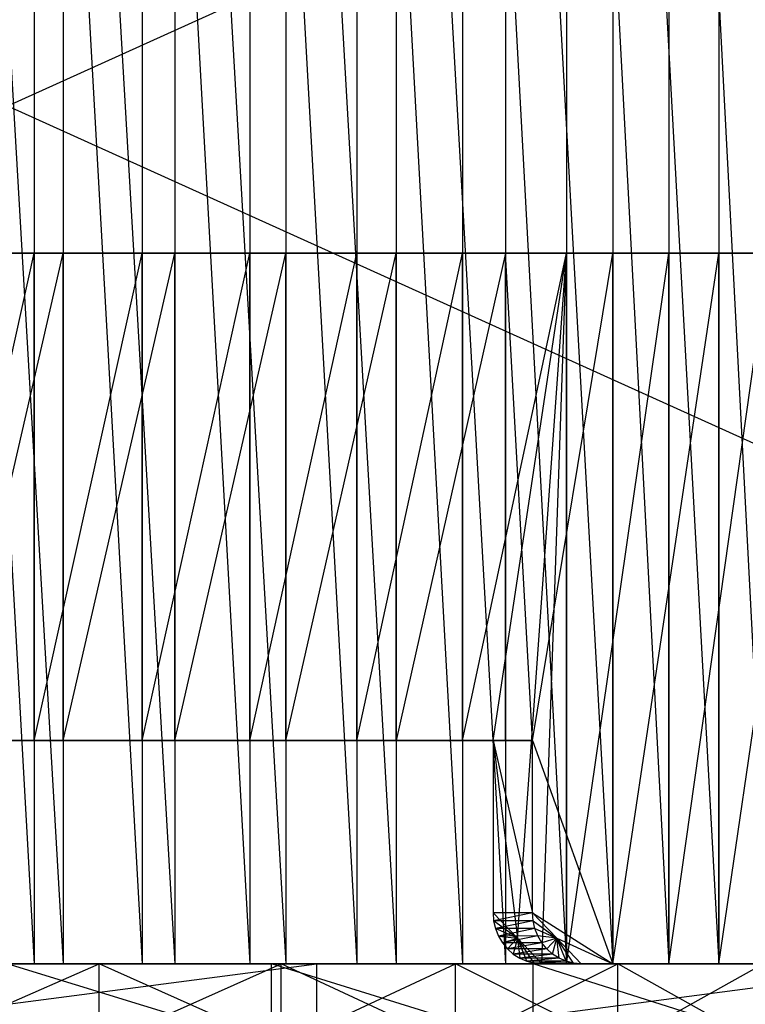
# Model space of a CAD drawing. Extents: x -125 to 125, y -143 to 0.
# Tile 356 of 406: x 0 to 7, y -19 to -10. Entities that reach past the tile are written whole.
import ezdxf

# ---------------------------------------------------------------- set-up
doc = ezdxf.new("R2010")
doc.units = 0
doc.header["$LTSCALE"] = 25.4
doc.layers.get('0').update_dxf_attribs({"linetype": 'CONTINUOUS'})

# ---------------------------------------------------------------- blocks, each defined once
blk = doc.blocks.new('NL2500027000_STL_3')
at = {"color": 0}
for p, q in [((-0.7996, 0, 18.4827), (0.2666, -19, 18.4981)), ((-0.7996, 0, 18.4827), (0.2666, -19, 18.4981)), ((-0.5511, 0, 19.9924), (0.5511, -19, 19.9924)), ((-0.5511, 0, 19.9924), (0.5511, -19, 19.9924)), ((0.2666, 0, 18.4981), (0.2666, -19, 18.4981)), ((0.2666, 0, 18.4981), (0.2666, -19, 18.4981)), ((0.2666, 0, 18.4981), (1.3319, -19, 18.452)), ((0.2666, 0, 18.4981), (1.3319, -19, 18.452)), ((0.5511, 0, 19.9924), (1.6516, -19, 19.9317)), ((0.5511, 0, 19.9924), (1.6516, -19, 19.9317)), ((0.5511, 0, 19.9924), (0.5511, -19, 19.9924)), ((0.5511, 0, 19.9924), (0.5511, -19, 19.9924)), ((1.3319, 0, 18.452), (1.3319, -19, 18.452)), ((1.3319, 0, 18.452), (1.3319, -19, 18.452)), ((1.3319, 0, 18.452), (2.3927, -19, 18.3446)), ((1.3319, 0, 18.452), (2.3927, -19, 18.3446)), ((1.6516, 0, 19.9317), (2.7471, -19, 19.8104)), ((1.6516, 0, 19.9317), (2.7471, -19, 19.8104)), ((1.6516, 0, 19.9317), (1.6516, -19, 19.9317)), ((1.6516, 0, 19.9317), (1.6516, -19, 19.9317)), ((2.3927, 0, 18.3446), (2.3927, -19, 18.3446)), ((2.3927, 0, 18.3446), (2.3927, -19, 18.3446)), ((2.3927, 0, 18.3446), (3.4456, -19, 18.1763)), ((2.3927, 0, 18.3446), (3.4456, -19, 18.1763)), ((2.7471, 0, 19.8104), (3.8342, -19, 19.629)), ((2.7471, 0, 19.8104), (3.8342, -19, 19.629)), ((2.7471, 0, 19.8104), (2.7471, -19, 19.8104)), ((2.7471, 0, 19.8104), (2.7471, -19, 19.8104)), ((3.4456, 0, 18.1763), (3.4456, -19, 18.1763)), ((3.4456, 0, 18.1763), (3.4456, -19, 18.1763)), ((3.4456, 0, 18.1763), (4.4871, -19, 17.9476)), ((3.4456, 0, 18.1763), (4.4871, -19, 17.9476)), ((3.8342, 0, 19.629), (4.9097, -19, 19.388)), ((3.8342, 0, 19.629), (4.9097, -19, 19.388)), ((3.8342, 0, 19.629), (3.8342, -19, 19.629)), ((3.8342, 0, 19.629), (3.8342, -19, 19.629)), ((4.4871, 0, 17.9476), (4.4871, -19, 17.9476)), ((4.4871, 0, 17.9476), (4.4871, -19, 17.9476)), ((4.4871, 0, 17.9476), (5.5136, -19, 17.6593)), ((4.4871, 0, 17.9476), (5.5136, -19, 17.6593)), ((4.9097, 0, 19.388), (5.9703, -19, 19.0881)), ((4.9097, 0, 19.388), (5.9703, -19, 19.0881)), ((4.9097, 0, 19.388), (4.9097, -19, 19.388)), ((4.9097, 0, 19.388), (4.9097, -19, 19.388)), ((5.5136, 0, 17.6593), (5.5136, -19, 17.6593)), ((5.5136, 0, 17.6593), (5.5136, -19, 17.6593)), ((5.5136, 0, 17.6593), (6.5218, -19, 17.3123)), ((5.5136, 0, 17.6593), (6.5218, -19, 17.3123)), ((5.9703, 0, 19.0881), (7.0128, -19, 18.7302)), ((5.9703, 0, 19.0881), (7.0128, -19, 18.7302)), ((5.9703, 0, 19.0881), (5.9703, -19, 19.0881)), ((5.9703, 0, 19.0881), (5.9703, -19, 19.0881)), ((6.5218, 0, 17.3123), (6.5218, -19, 17.3123)), ((6.5218, 0, 17.3123), (6.5218, -19, 17.3123)), ((6.5218, 0, 17.3123), (7.5084, -19, 16.9078)), ((6.5218, 0, 17.3123), (7.5084, -19, 16.9078)), ((7.0128, 0, 18.7302), (7.0128, -19, 18.7302)), ((7.0128, 0, 18.7302), (7.0128, -19, 18.7302)), ((-18.7, -19, -78.2), (18.7, -2.1, -78.2)), ((-18.7, -19, -78.2), (18.7, -2.1, -78.2)), ((18.7, -19, -77.2), (-18.7, -2.1, -77.2)), ((18.7, -19, -77.2), (-18.7, -2.1, -77.2)), ((-0.7996, -16.8, -18.4827), (0.2666, -12, -18.4981)), ((0.2666, -12, -18.4981), (-0.7996, -12, -18.4827)), ((-0.7996, -16.8, -18.4827), (0.2666, -12, -18.4981)), ((0.5511, -12, -19.9924), (-0.7996, -12, -18.4827)), ((0.2666, -12, -18.4981), (-0.7996, -12, -18.4827)), ((0.5511, -12, -19.9924), (-0.7996, -12, -18.4827)), ((-0.5511, -16.8, -19.9924), (0.5511, -12, -19.9924)), ((-0.5511, -16.8, -19.9924), (0.5511, -12, -19.9924)), ((-0.5511, -12, -19.9924), (0.5511, -12, -19.9924)), ((-0.5511, -12, -19.9924), (0.5511, -12, -19.9924)), ((0.2666, -16.8, -18.4981), (0.2666, -12, -18.4981)), ((0.2666, -16.8, -18.4981), (0.2666, -12, -18.4981)), ((0.2666, -16.8, -18.4981), (1.3319, -12, -18.452)), ((1.3319, -12, -18.452), (0.2666, -12, -18.4981)), ((0.2666, -16.8, -18.4981), (1.3319, -12, -18.452)), ((1.6516, -12, -19.9317), (0.2666, -12, -18.4981)), ((1.3319, -12, -18.452), (0.2666, -12, -18.4981)), ((1.6516, -12, -19.9317), (0.2666, -12, -18.4981)), ((0.5511, -12, -19.9924), (0.2666, -12, -18.4981)), ((0.5511, -12, -19.9924), (0.2666, -12, -18.4981)), ((0.5511, -16.8, -19.9924), (1.6516, -12, -19.9317)), ((0.5511, -16.8, -19.9924), (1.6516, -12, -19.9317)), ((0.5511, -16.8, -19.9924), (0.5511, -12, -19.9924)), ((0.5511, -12, -19.9924), (1.6516, -12, -19.9317)), ((0.5511, -16.8, -19.9924), (0.5511, -12, -19.9924)), ((0.5511, -12, -19.9924), (1.6516, -12, -19.9317)), ((1.3319, -16.8, -18.452), (1.3319, -12, -18.452)), ((1.3319, -16.8, -18.452), (1.3319, -12, -18.452)), ((1.3319, -16.8, -18.452), (2.3927, -12, -18.3446)), ((2.3927, -12, -18.3446), (1.3319, -12, -18.452)), ((1.3319, -16.8, -18.452), (2.3927, -12, -18.3446)), ((2.7471, -12, -19.8104), (1.3319, -12, -18.452)), ((2.3927, -12, -18.3446), (1.3319, -12, -18.452)), ((2.7471, -12, -19.8104), (1.3319, -12, -18.452)), ((1.6516, -12, -19.9317), (1.3319, -12, -18.452)), ((1.6516, -12, -19.9317), (1.3319, -12, -18.452)), ((1.6516, -16.8, -19.9317), (2.7471, -12, -19.8104)), ((1.6516, -16.8, -19.9317), (2.7471, -12, -19.8104)), ((1.6516, -16.8, -19.9317), (1.6516, -12, -19.9317)), ((1.6516, -12, -19.9317), (2.7471, -12, -19.8104)), ((1.6516, -16.8, -19.9317), (1.6516, -12, -19.9317)), ((1.6516, -12, -19.9317), (2.7471, -12, -19.8104)), ((2.3927, -16.8, -18.3446), (2.3927, -12, -18.3446)), ((2.3927, -16.8, -18.3446), (2.3927, -12, -18.3446)), ((2.3927, -16.8, -18.3446), (3.4456, -12, -18.1763)), ((3.4456, -12, -18.1763), (2.3927, -12, -18.3446)), ((2.3927, -16.8, -18.3446), (3.4456, -12, -18.1763)), ((3.8342, -12, -19.629), (2.3927, -12, -18.3446)), ((3.4456, -12, -18.1763), (2.3927, -12, -18.3446)), ((3.8342, -12, -19.629), (2.3927, -12, -18.3446)), ((2.7471, -12, -19.8104), (2.3927, -12, -18.3446)), ((2.7471, -12, -19.8104), (2.3927, -12, -18.3446)), ((2.7471, -16.8, -19.8104), (3.8342, -12, -19.629)), ((2.7471, -16.8, -19.8104), (3.8342, -12, -19.629)), ((2.7471, -16.8, -19.8104), (2.7471, -12, -19.8104)), ((2.7471, -12, -19.8104), (3.8342, -12, -19.629)), ((2.7471, -16.8, -19.8104), (2.7471, -12, -19.8104)), ((2.7471, -12, -19.8104), (3.8342, -12, -19.629)), ((3.4456, -16.8, -18.1763), (3.4456, -12, -18.1763)), ((3.4456, -16.8, -18.1763), (3.4456, -12, -18.1763)), ((3.4456, -16.8, -18.1763), (4.4871, -12, -17.9476)), ((4.4871, -12, -17.9476), (3.4456, -12, -18.1763)), ((3.4456, -16.8, -18.1763), (4.4871, -12, -17.9476)), ((4.9097, -12, -19.388), (3.4456, -12, -18.1763)), ((4.4871, -12, -17.9476), (3.4456, -12, -18.1763)), ((4.9097, -12, -19.388), (3.4456, -12, -18.1763)), ((3.8342, -12, -19.629), (3.4456, -12, -18.1763)), ((3.8342, -12, -19.629), (3.4456, -12, -18.1763)), ((4.9097, -12, -19.388), (3.8342, -16.8, -19.629)), ((3.8342, -16.8, -19.629), (3.8342, -12, -19.629)), ((3.8342, -12, -19.629), (4.9097, -12, -19.388)), ((3.8342, -16.8, -19.629), (3.8342, -12, -19.629)), ((4.9097, -12, -19.388), (3.8342, -16.8, -19.629)), ((3.8342, -12, -19.629), (4.9097, -12, -19.388)), ((4.4871, -16.8, -17.9476), (4.4871, -12, -17.9476)), ((4.4871, -16.8, -17.9476), (4.4871, -12, -17.9476)), ((4.4871, -16.8, -17.9476), (5.5136, -12, -17.6593)), ((5.5136, -12, -17.6593), (4.4871, -12, -17.9476)), ((4.4871, -16.8, -17.9476), (5.5136, -12, -17.6593)), ((5.9703, -12, -19.0881), (4.4871, -12, -17.9476)), ((5.5136, -12, -17.6593), (4.4871, -12, -17.9476)), ((5.9703, -12, -19.0881), (4.4871, -12, -17.9476)), ((4.9097, -12, -19.388), (4.4871, -12, -17.9476)), ((4.9097, -12, -19.388), (4.4871, -12, -17.9476)), ((4.7882, -16.8, -17.8696), (5.5136, -12, -17.6593)), ((4.7882, -16.8, -17.8696), (5.5136, -12, -17.6593)), ((5.1764, -16.8, -19.3185), (4.9097, -12, -19.388)), ((4.9097, -12, -19.388), (5.9703, -12, -19.0881)), ((5.1764, -16.8, -19.3185), (4.9097, -12, -19.388)), ((4.9097, -16.8, -19.388), (4.9097, -12, -19.388)), ((4.9097, -16.8, -19.388), (4.9097, -12, -19.388)), ((4.9097, -12, -19.388), (5.9703, -12, -19.0881)), ((5.0292, -18.75, -17.8033), (5.5136, -12, -17.6593)), ((5.0292, -18.75, -17.8033), (5.5136, -12, -17.6593)), ((5.1764, -16.8, -19.3185), (5.9703, -12, -19.0881)), ((5.1764, -16.8, -19.3185), (5.9703, -12, -19.0881)), ((5.2694, -19, -17.7337), (5.5136, -12, -17.6593)), ((5.2694, -19, -17.7337), (5.5136, -12, -17.6593)), ((5.5136, -19, -17.6593), (5.5136, -12, -17.6593)), ((5.5136, -19, -17.6593), (5.5136, -12, -17.6593)), ((5.5136, -19, -17.6593), (6.5218, -12, -17.3123)), ((6.5218, -12, -17.3123), (5.5136, -12, -17.6593)), ((5.5136, -19, -17.6593), (6.5218, -12, -17.3123)), ((7.0128, -12, -18.7302), (5.5136, -12, -17.6593)), ((6.5218, -12, -17.3123), (5.5136, -12, -17.6593)), ((7.0128, -12, -18.7302), (5.5136, -12, -17.6593)), ((5.9703, -12, -19.0881), (5.5136, -12, -17.6593)), ((5.9703, -12, -19.0881), (5.5136, -12, -17.6593)), ((5.9703, -19, -19.0881), (7.0128, -12, -18.7302)), ((5.9703, -19, -19.0881), (7.0128, -12, -18.7302)), ((5.9703, -19, -19.0881), (5.9703, -12, -19.0881)), ((5.9703, -12, -19.0881), (7.0128, -12, -18.7302)), ((5.9703, -19, -19.0881), (5.9703, -12, -19.0881)), ((5.9703, -12, -19.0881), (7.0128, -12, -18.7302)), ((6.5218, -19, -17.3123), (6.5218, -12, -17.3123)), ((6.5218, -19, -17.3123), (6.5218, -12, -17.3123)), ((6.5218, -19, -17.3123), (7.5084, -12, -16.9078)), ((7.5084, -12, -16.9078), (6.5218, -12, -17.3123)), ((6.5218, -19, -17.3123), (7.5084, -12, -16.9078)), ((8.0339, -12, -18.3155), (6.5218, -12, -17.3123)), ((7.5084, -12, -16.9078), (6.5218, -12, -17.3123)), ((8.0339, -12, -18.3155), (6.5218, -12, -17.3123)), ((7.0128, -12, -18.7302), (6.5218, -12, -17.3123)), ((7.0128, -12, -18.7302), (6.5218, -12, -17.3123)), ((7.0128, -19, -18.7302), (8.0339, -12, -18.3155)), ((7.0128, -19, -18.7302), (8.0339, -12, -18.3155)), ((7.0128, -19, -18.7302), (7.0128, -12, -18.7302)), ((7.0128, -12, -18.7302), (8.0339, -12, -18.3155)), ((7.0128, -19, -18.7302), (7.0128, -12, -18.7302)), ((7.0128, -12, -18.7302), (8.0339, -12, -18.3155)), ((-0.7996, -16.8, -18.4827), (0.2666, -16.8, -18.4981)), ((-0.7996, -16.8, -18.4827), (0.2666, -16.8, -18.4981)), ((0.5511, -16.8, -19.9924), (-0.5511, -16.8, -19.9924)), ((0.2666, -16.8, -18.4981), (-0.5511, -16.8, -19.9924)), ((0.5511, -16.8, -19.9924), (-0.5511, -16.8, -19.9924)), ((0.2666, -16.8, -18.4981), (-0.5511, -16.8, -19.9924)), ((0.2666, -16.8, -18.4981), (1.3319, -16.8, -18.452)), ((0.2666, -16.8, -18.4981), (1.3319, -16.8, -18.452)), ((0.2666, -16.8, -18.4981), (0.5511, -16.8, -19.9924)), ((0.2666, -16.8, -18.4981), (0.5511, -16.8, -19.9924)), ((1.6516, -16.8, -19.9317), (0.5511, -16.8, -19.9924)), ((1.3319, -16.8, -18.452), (0.5511, -16.8, -19.9924)), ((1.6516, -16.8, -19.9317), (0.5511, -16.8, -19.9924)), ((1.3319, -16.8, -18.452), (0.5511, -16.8, -19.9924)), ((1.3319, -16.8, -18.452), (2.3927, -16.8, -18.3446)), ((1.3319, -16.8, -18.452), (2.3927, -16.8, -18.3446)), ((1.3319, -16.8, -18.452), (1.6516, -16.8, -19.9317)), ((1.3319, -16.8, -18.452), (1.6516, -16.8, -19.9317)), ((2.7471, -16.8, -19.8104), (1.6516, -16.8, -19.9317)), ((2.3927, -16.8, -18.3446), (1.6516, -16.8, -19.9317)), ((2.7471, -16.8, -19.8104), (1.6516, -16.8, -19.9317)), ((2.3927, -16.8, -18.3446), (1.6516, -16.8, -19.9317)), ((2.3927, -16.8, -18.3446), (3.4456, -16.8, -18.1763)), ((2.3927, -16.8, -18.3446), (3.4456, -16.8, -18.1763)), ((2.3927, -16.8, -18.3446), (2.7471, -16.8, -19.8104)), ((2.3927, -16.8, -18.3446), (2.7471, -16.8, -19.8104)), ((3.8342, -16.8, -19.629), (2.7471, -16.8, -19.8104)), ((3.4456, -16.8, -18.1763), (2.7471, -16.8, -19.8104)), ((3.8342, -16.8, -19.629), (2.7471, -16.8, -19.8104)), ((3.4456, -16.8, -18.1763), (2.7471, -16.8, -19.8104)), ((3.4456, -16.8, -18.1763), (4.4871, -16.8, -17.9476)), ((3.4456, -16.8, -18.1763), (4.4871, -16.8, -17.9476)), ((3.4456, -16.8, -18.1763), (3.8342, -16.8, -19.629)), ((3.4456, -16.8, -18.1763), (3.8342, -16.8, -19.629)), ((4.9097, -16.8, -19.388), (3.8342, -16.8, -19.629)), ((4.4871, -16.8, -17.9476), (3.8342, -16.8, -19.629)), ((4.9097, -16.8, -19.388), (3.8342, -16.8, -19.629)), ((4.4871, -16.8, -17.9476), (3.8342, -16.8, -19.629)), ((4.4871, -16.8, -17.9476), (4.7882, -16.8, -17.8696)), ((4.4871, -16.8, -17.9476), (4.7882, -16.8, -17.8696)), ((4.4871, -16.8, -17.9476), (4.9097, -16.8, -19.388)), ((4.4871, -16.8, -17.9476), (4.9097, -16.8, -19.388)), ((4.7882, -16.8, -17.8696), (5.0292, -18.75, -17.8033)), ((4.7882, -16.8, -17.8696), (5.0292, -18.75, -17.8033)), ((4.7882, -16.8, -17.8696), (4.7882, -18.5, -17.8696)), ((4.7882, -16.8, -17.8696), (4.7882, -18.5, -17.8696)), ((4.7882, -16.8, -17.8696), (5.1764, -18.5, -19.3185)), ((4.7882, -16.8, -17.8696), (5.1764, -18.5, -19.3185)), ((4.7882, -16.8, -17.8696), (5.1764, -16.8, -19.3185)), ((4.7882, -16.8, -17.8696), (5.1764, -16.8, -19.3185)), ((4.7882, -16.8, -17.8696), (4.9097, -16.8, -19.388)), ((4.7882, -16.8, -17.8696), (4.9097, -16.8, -19.388)), ((5.1764, -16.8, -19.3185), (4.9097, -16.8, -19.388)), ((5.1764, -16.8, -19.3185), (4.9097, -16.8, -19.388)), ((5.1764, -18.5, -19.3185), (5.1764, -16.8, -19.3185)), ((5.1764, -16.8, -19.3185), (5.9703, -19, -19.0881)), ((5.1764, -16.8, -19.3185), (5.9703, -19, -19.0881)), ((5.1764, -18.5, -19.3185), (5.1764, -16.8, -19.3185)), ((4.7882, -18.5, -17.8696), (5.0292, -18.75, -17.8033)), ((4.7882, -18.5, -17.8696), (5.0292, -18.75, -17.8033)), ((4.7882, -18.5, -17.8696), (4.7941, -18.5783, -17.868)), ((5.1764, -18.5, -19.3185), (4.7882, -18.5, -17.8696)), ((5.1764, -18.5, -19.3185), (4.7882, -18.5, -17.8696)), ((4.7882, -18.5, -17.8696), (4.7941, -18.5783, -17.868)), ((5.1764, -18.5, -19.3185), (4.7941, -18.5783, -17.868)), ((5.1764, -18.5, -19.3185), (4.7941, -18.5783, -17.868)), ((5.1823, -18.5782, -19.3169), (5.1764, -18.5, -19.3185)), ((5.1764, -18.5, -19.3185), (5.4175, -18.75, -19.2523)), ((5.1764, -18.5, -19.3185), (5.4175, -18.75, -19.2523)), ((5.1764, -18.5, -19.3185), (5.9703, -19, -19.0881)), ((5.1764, -18.5, -19.3185), (5.9703, -19, -19.0881)), ((5.1823, -18.5782, -19.3169), (5.1764, -18.5, -19.3185)), ((5.1823, -18.5782, -19.3169), (4.7941, -18.5783, -17.868)), ((5.1823, -18.5782, -19.3169), (4.7941, -18.5783, -17.868)), ((5.0292, -18.75, -17.8033), (4.7941, -18.5783, -17.868)), ((4.7941, -18.5783, -17.868), (4.8118, -18.6545, -17.8633)), ((5.0292, -18.75, -17.8033), (4.7941, -18.5783, -17.868)), ((4.7941, -18.5783, -17.868), (4.8118, -18.6545, -17.8633)), ((5.1823, -18.5782, -19.3169), (4.8118, -18.6545, -17.8633)), ((5.1823, -18.5782, -19.3169), (4.8118, -18.6545, -17.8633)), ((5.2, -18.6545, -19.3122), (5.1823, -18.5782, -19.3169)), ((5.1823, -18.5782, -19.3169), (5.4175, -18.75, -19.2523)), ((5.1823, -18.5782, -19.3169), (5.4175, -18.75, -19.2523)), ((5.2, -18.6545, -19.3122), (5.1823, -18.5782, -19.3169)), ((5.0292, -18.75, -17.8033), (4.8118, -18.6545, -17.8633)), ((4.8118, -18.6545, -17.8633), (4.8409, -18.7272, -17.8554)), ((5.0292, -18.75, -17.8033), (4.8118, -18.6545, -17.8633)), ((5.2, -18.6545, -19.3122), (4.8118, -18.6545, -17.8633)), ((5.2, -18.6545, -19.3122), (4.8118, -18.6545, -17.8633)), ((4.8118, -18.6545, -17.8633), (4.8409, -18.7272, -17.8554)), ((5.2, -18.6545, -19.3122), (4.8409, -18.7272, -17.8554)), ((5.2, -18.6545, -19.3122), (4.8409, -18.7272, -17.8554)), ((5.2289, -18.7267, -19.3044), (5.2, -18.6545, -19.3122)), ((5.2, -18.6545, -19.3122), (5.4175, -18.75, -19.2523)), ((5.2, -18.6545, -19.3122), (5.4175, -18.75, -19.2523)), ((5.2289, -18.7267, -19.3044), (5.2, -18.6545, -19.3122)), ((5.2289, -18.7267, -19.3044), (4.8409, -18.7272, -17.8554)), ((5.2289, -18.7267, -19.3044), (4.8409, -18.7272, -17.8554)), ((4.8409, -18.7272, -17.8554), (5.0292, -18.75, -17.8033)), ((4.8409, -18.7272, -17.8554), (4.8803, -18.7939, -17.8447)), ((4.8409, -18.7272, -17.8554), (5.0292, -18.75, -17.8033)), ((4.8409, -18.7272, -17.8554), (4.8803, -18.7939, -17.8447)), ((5.2289, -18.7267, -19.3044), (4.8803, -18.7939, -17.8447)), ((5.2289, -18.7267, -19.3044), (4.8803, -18.7939, -17.8447)), ((4.8803, -18.7939, -17.8447), (5.0292, -18.75, -17.8033)), ((5.2686, -18.7939, -19.2936), (4.8803, -18.7939, -17.8447)), ((5.2686, -18.7939, -19.2936), (4.8803, -18.7939, -17.8447)), ((4.8803, -18.7939, -17.8447), (4.9296, -18.8537, -17.8311)), ((4.9296, -18.8537, -17.8311), (5.0292, -18.75, -17.8033)), ((5.2686, -18.7939, -19.2936), (4.9296, -18.8537, -17.8311)), ((5.2686, -18.7939, -19.2936), (4.9296, -18.8537, -17.8311)), ((5.0292, -18.75, -17.8033), (4.9869, -18.9045, -17.8152)), ((5.121, -18.9755, -17.7771), (5.0292, -18.75, -17.8033)), ((5.0292, -18.75, -17.8033), (5.0516, -18.9456, -17.797)), ((5.0292, -18.75, -17.8033), (5.0516, -18.9456, -17.797)), ((5.1943, -18.9938, -17.7558), (5.0292, -18.75, -17.8033)), ((5.121, -18.9755, -17.7771), (5.0292, -18.75, -17.8033)), ((5.1943, -18.9938, -17.7558), (5.0292, -18.75, -17.8033)), ((5.2694, -19, -17.7337), (5.0292, -18.75, -17.8033)), ((5.2694, -19, -17.7337), (5.0292, -18.75, -17.8033)), ((5.4175, -18.75, -19.2523), (5.2289, -18.7267, -19.3044)), ((5.4175, -18.75, -19.2523), (5.2289, -18.7267, -19.3044)), ((5.2686, -18.7939, -19.2936), (5.2289, -18.7267, -19.3044)), ((5.2686, -18.7939, -19.2936), (5.2289, -18.7267, -19.3044)), ((5.4175, -18.75, -19.2523), (5.2686, -18.7939, -19.2936)), ((5.3175, -18.8534, -19.2801), (5.2686, -18.7939, -19.2936)), ((5.3175, -18.8534, -19.2801), (5.4175, -18.75, -19.2523)), ((5.3752, -18.9045, -19.2641), (5.4175, -18.75, -19.2523)), ((5.6577, -19, -19.1831), (5.4175, -18.75, -19.2523)), ((5.4175, -18.75, -19.2523), (5.9703, -19, -19.0881)), ((5.5826, -18.9938, -19.2051), (5.4175, -18.75, -19.2523)), ((5.6577, -19, -19.1831), (5.4175, -18.75, -19.2523)), ((5.5826, -18.9938, -19.2051), (5.4175, -18.75, -19.2523)), ((5.5093, -18.9755, -19.2262), (5.4175, -18.75, -19.2523)), ((5.5093, -18.9755, -19.2262), (5.4175, -18.75, -19.2523)), ((5.4394, -18.9454, -19.2461), (5.4175, -18.75, -19.2523)), ((5.4394, -18.9454, -19.2461), (5.4175, -18.75, -19.2523)), ((5.4175, -18.75, -19.2523), (5.9703, -19, -19.0881)), ((5.3175, -18.8534, -19.2801), (4.9296, -18.8537, -17.8311)), ((5.3175, -18.8534, -19.2801), (4.9296, -18.8537, -17.8311)), ((4.9296, -18.8537, -17.8311), (4.9869, -18.9045, -17.8152)), ((5.3175, -18.8534, -19.2801), (4.9869, -18.9045, -17.8152)), ((5.3175, -18.8534, -19.2801), (4.9869, -18.9045, -17.8152)), ((4.9869, -18.9045, -17.8152), (5.0516, -18.9456, -17.797)), ((5.3752, -18.9045, -19.2641), (4.9869, -18.9045, -17.8152)), ((5.3752, -18.9045, -19.2641), (4.9869, -18.9045, -17.8152)), ((4.9869, -18.9045, -17.8152), (5.0516, -18.9456, -17.797)), ((5.3752, -18.9045, -19.2641), (5.0516, -18.9456, -17.797)), ((5.3752, -18.9045, -19.2641), (5.0516, -18.9456, -17.797)), ((5.3752, -18.9045, -19.2641), (5.3175, -18.8534, -19.2801)), ((5.4394, -18.9454, -19.2461), (5.3752, -18.9045, -19.2641)), ((5.4394, -18.9454, -19.2461), (5.3752, -18.9045, -19.2641)), ((-50.4263, -19, -114.3774), (6.0164, -19, -9.2088)), ((7.4501, -19, -8.093), (-50.4263, -19, -114.3774)), ((-50.4263, -19, -114.3774), (13.9226, -19, -2.1624)), ((-50.4263, -19, -114.3774), (13.9226, -19, -2.1624)), ((7.4501, -19, -8.093), (-50.4263, -19, -114.3774)), ((0.9084, -19, -10.9624), (-50.4263, -19, -114.3774)), ((2.7003, -19, -10.6634), (-50.4263, -19, -114.3774)), ((0.9084, -19, -10.9624), (-50.4263, -19, -114.3774)), ((2.7003, -19, -10.6634), (-50.4263, -19, -114.3774)), ((4.4186, -19, -10.0735), (-50.4263, -19, -114.3774)), ((4.4186, -19, -10.0735), (-50.4263, -19, -114.3774)), ((-50.4263, -19, -114.3774), (6.0164, -19, -9.2088)), ((-44.7808, -19, -116.7034), (13.9226, -19, -2.1624)), ((-44.7808, -19, -116.7034), (13.9226, -19, -2.1624)), ((-39.0285, -19, -118.7509), (13.9226, -19, -2.1624)), ((-39.0285, -19, -118.7509), (13.9226, -19, -2.1624)), ((-33.183, -19, -120.5151), (13.9226, -19, -2.1624)), ((-33.183, -19, -120.5151), (13.9226, -19, -2.1624)), ((-27.2584, -19, -121.9917), (13.9226, -19, -2.1624)), ((-27.2584, -19, -121.9917), (13.9226, -19, -2.1624)), ((-21.2687, -19, -123.1773), (13.9226, -19, -2.1624)), ((-21.2687, -19, -123.1773), (13.9226, -19, -2.1624)), ((-18.7, -19, -78.2), (18.7, -19, -78.2)), ((18.7, -19, -78.2), (-18.7, -19, -77.2)), ((18.7, -19, -78.2), (-18.7, -19, -77.2)), ((18.7, -19, -77.2), (-18.7, -19, -77.2)), ((-18.7, -19, -78.2), (18.7, -19, -78.2)), ((18.7, -19, -77.2), (-18.7, -19, -77.2)), ((14.4319, -19, -2.3515), (-15.2283, -19, -124.0689)), ((-15.2283, -19, -124.0689), (13.9226, -19, -2.1624)), ((-15.2283, -19, -124.0689), (13.9226, -19, -2.1624)), ((14.4319, -19, -2.3515), (-15.2283, -19, -124.0689)), ((-9.1515, -19, -124.6645), (14.4319, -19, -2.3515)), ((-9.1515, -19, -124.6645), (14.4319, -19, -2.3515)), ((-3.0529, -19.8, -124.9627), (3.0529, -19, -124.9627)), ((-3.0529, -19.8, -124.9627), (3.0529, -19, -124.9627)), ((-3.0529, -19, -124.9627), (3.0529, -19, -124.9627)), ((-3.0529, -19, -124.9627), (3.0529, -19, -124.9627)), ((-3.0529, -19, -124.9627), (14.4319, -19, -2.3515)), ((-3.0529, -19, -124.9627), (14.4319, -19, -2.3515)), ((-0.9084, -19, -10.9624), (0.9084, -19, -10.9624)), ((0.9084, -19, 10.9624), (-0.9084, -19, 10.9624)), ((0.9084, -19, 10.9624), (-0.9084, -19, 10.9624)), ((-0.9084, -19.8, -10.9624), (0.9084, -19, -10.9624)), ((-0.9084, -19, -10.9624), (0.9084, -19, -10.9624)), ((-0.9084, -19.8, -10.9624), (0.9084, -19, -10.9624)), ((0.5511, -19, 19.9924), (-0.7996, -19, 18.4827)), ((-0.7996, -19, 18.4827), (0.2666, -19, 18.4981)), ((0.5511, -19, 19.9924), (-0.7996, -19, 18.4827)), ((-0.7996, -19, 18.4827), (0.2666, -19, 18.4981)), ((0.5511, -19, 19.9924), (-0.5511, -19, 19.9924)), ((0.5511, -19, 19.9924), (-0.5511, -19, 19.9924)), ((2.6055, -19.8, 24.8639), (0, -19, 25)), ((2.6055, -19.8, 24.8639), (0, -19, 25)), ((2.6055, -19, 24.8639), (0, -19, 25)), ((0.9084, -19, 10.9624), (0, -19, 25)), ((2.6055, -19, 24.8639), (0, -19, 25)), ((0.9084, -19, 10.9624), (0, -19, 25)), ((1.6516, -19, 19.9317), (0.2666, -19, 18.4981)), ((0.2666, -19, 18.4981), (1.3319, -19, 18.452)), ((1.6516, -19, 19.9317), (0.2666, -19, 18.4981)), ((0.5511, -19, 19.9924), (0.2666, -19, 18.4981)), ((0.5511, -19, 19.9924), (0.2666, -19, 18.4981)), ((0.2666, -19, 18.4981), (1.3319, -19, 18.452)), ((1.6516, -19, 19.9317), (0.5511, -19, 19.9924)), ((1.6516, -19, 19.9317), (0.5511, -19, 19.9924)), ((0.9084, -19, -10.9624), (2.7003, -19, -10.6634)), ((2.7003, -19, 10.6634), (0.9084, -19, 10.9624)), ((0.9084, -19, 10.9624), (2.6055, -19, 24.8639)), ((0.9084, -19, 10.9624), (2.6055, -19, 24.8639)), ((2.7003, -19.8, 10.6634), (0.9084, -19, 10.9624)), ((2.7003, -19, 10.6634), (0.9084, -19, 10.9624)), ((2.7003, -19.8, 10.6634), (0.9084, -19, 10.9624)), ((0.9084, -19.8, 10.9624), (0.9084, -19, 10.9624)), ((0.9084, -19.8, 10.9624), (0.9084, -19, 10.9624)), ((0.9084, -19.8, -10.9624), (0.9084, -19, -10.9624)), ((0.9084, -19.8, -10.9624), (0.9084, -19, -10.9624)), ((0.9084, -19.8, -10.9624), (2.7003, -19, -10.6634)), ((0.9084, -19, -10.9624), (2.7003, -19, -10.6634)), ((0.9084, -19.8, -10.9624), (2.7003, -19, -10.6634)), ((2.7471, -19, 19.8104), (1.3319, -19, 18.452)), ((1.3319, -19, 18.452), (2.3927, -19, 18.3446)), ((2.7471, -19, 19.8104), (1.3319, -19, 18.452)), ((1.6516, -19, 19.9317), (1.3319, -19, 18.452)), ((1.6516, -19, 19.9317), (1.3319, -19, 18.452)), ((1.3319, -19, 18.452), (2.3927, -19, 18.3446)), ((2.7471, -19, 19.8104), (1.6516, -19, 19.9317)), ((2.7471, -19, 19.8104), (1.6516, -19, 19.9317)), ((3.8342, -19, 19.629), (2.3927, -19, 18.3446)), ((2.3927, -19, 18.3446), (3.4456, -19, 18.1763)), ((3.8342, -19, 19.629), (2.3927, -19, 18.3446)), ((2.7471, -19, 19.8104), (2.3927, -19, 18.3446)), ((2.7471, -19, 19.8104), (2.3927, -19, 18.3446)), ((2.3927, -19, 18.3446), (3.4456, -19, 18.1763)), ((2.6055, -19.8, 24.8639), (2.6055, -19, 24.8639)), ((2.6055, -19.8, 24.8639), (2.6055, -19, 24.8639)), ((5.1826, -19.8, 24.4569), (2.6055, -19, 24.8639)), ((5.1826, -19.8, 24.4569), (2.6055, -19, 24.8639)), ((5.1826, -19, 24.4569), (2.6055, -19, 24.8639)), ((2.7003, -19, 10.6634), (2.6055, -19, 24.8639)), ((5.1826, -19, 24.4569), (2.6055, -19, 24.8639)), ((2.7003, -19, 10.6634), (2.6055, -19, 24.8639)), ((2.7003, -19, -10.6634), (4.4186, -19, -10.0735)), ((4.4186, -19, 10.0735), (2.7003, -19, 10.6634)), ((2.7003, -19, 10.6634), (5.1826, -19, 24.4569)), ((2.7003, -19, 10.6634), (5.1826, -19, 24.4569)), ((4.4186, -19.8, 10.0735), (2.7003, -19, 10.6634)), ((4.4186, -19, 10.0735), (2.7003, -19, 10.6634)), ((4.4186, -19.8, 10.0735), (2.7003, -19, 10.6634)), ((2.7003, -19.8, 10.6634), (2.7003, -19, 10.6634)), ((2.7003, -19.8, 10.6634), (2.7003, -19, 10.6634)), ((2.7003, -19.8, -10.6634), (2.7003, -19, -10.6634)), ((2.7003, -19.8, -10.6634), (2.7003, -19, -10.6634)), ((2.7003, -19.8, -10.6634), (4.4186, -19, -10.0735)), ((2.7003, -19, -10.6634), (4.4186, -19, -10.0735)), ((2.7003, -19.8, -10.6634), (4.4186, -19, -10.0735)), ((3.8342, -19, 19.629), (2.7471, -19, 19.8104)), ((3.8342, -19, 19.629), (2.7471, -19, 19.8104)), ((3.0529, -19.8, -124.9627), (9.1515, -19, -124.6645)), ((3.0529, -19.8, -124.9627), (9.1515, -19, -124.6645)), ((3.0529, -19.8, -124.9627), (3.0529, -19, -124.9627)), ((3.0529, -19, -124.9627), (9.1515, -19, -124.6645)), ((3.0529, -19.8, -124.9627), (3.0529, -19, -124.9627)), ((14.4319, -19, -2.3515), (3.0529, -19, -124.9627)), ((3.0529, -19, -124.9627), (9.1515, -19, -124.6645)), ((14.4319, -19, -2.3515), (3.0529, -19, -124.9627)), ((4.9097, -19, 19.388), (3.4456, -19, 18.1763)), ((3.4456, -19, 18.1763), (4.4871, -19, 17.9476)), ((4.9097, -19, 19.388), (3.4456, -19, 18.1763)), ((3.8342, -19, 19.629), (3.4456, -19, 18.1763)), ((3.8342, -19, 19.629), (3.4456, -19, 18.1763)), ((3.4456, -19, 18.1763), (4.4871, -19, 17.9476)), ((4.9097, -19, 19.388), (3.8342, -19, 19.629)), ((4.9097, -19, 19.388), (3.8342, -19, 19.629)), ((4.4186, -19, -10.0735), (6.0164, -19, -9.2088)), ((6.0164, -19, 9.2088), (4.4186, -19, 10.0735)), ((4.4186, -19, 10.0735), (5.1826, -19, 24.4569)), ((4.4186, -19, 10.0735), (5.1826, -19, 24.4569)), ((6.0164, -19.8, 9.2088), (4.4186, -19, 10.0735)), ((6.0164, -19, 9.2088), (4.4186, -19, 10.0735)), ((6.0164, -19.8, 9.2088), (4.4186, -19, 10.0735)), ((4.4186, -19.8, 10.0735), (4.4186, -19, 10.0735)), ((4.4186, -19.8, 10.0735), (4.4186, -19, 10.0735)), ((4.4186, -19.8, -10.0735), (4.4186, -19, -10.0735)), ((4.4186, -19.8, -10.0735), (4.4186, -19, -10.0735)), ((4.4186, -19.8, -10.0735), (6.0164, -19, -9.2088)), ((4.4186, -19, -10.0735), (6.0164, -19, -9.2088)), ((4.4186, -19.8, -10.0735), (6.0164, -19, -9.2088)), ((5.9703, -19, 19.0881), (4.4871, -19, 17.9476)), ((4.4871, -19, 17.9476), (5.5136, -19, 17.6593)), ((5.9703, -19, 19.0881), (4.4871, -19, 17.9476)), ((4.9097, -19, 19.388), (4.4871, -19, 17.9476)), ((4.9097, -19, 19.388), (4.4871, -19, 17.9476)), ((4.4871, -19, 17.9476), (5.5136, -19, 17.6593)), ((5.9703, -19, 19.0881), (4.9097, -19, 19.388)), ((5.9703, -19, 19.0881), (4.9097, -19, 19.388)), ((5.4394, -18.9454, -19.2461), (5.0516, -18.9456, -17.797)), ((5.4394, -18.9454, -19.2461), (5.0516, -18.9456, -17.797)), ((5.0516, -18.9456, -17.797), (5.121, -18.9755, -17.7771)), ((5.0516, -18.9456, -17.797), (5.121, -18.9755, -17.7771)), ((5.4394, -18.9454, -19.2461), (5.121, -18.9755, -17.7771)), ((5.4394, -18.9454, -19.2461), (5.121, -18.9755, -17.7771)), ((5.121, -18.9755, -17.7771), (5.1943, -18.9938, -17.7558)), ((5.5093, -18.9755, -19.2262), (5.121, -18.9755, -17.7771)), ((5.5093, -18.9755, -19.2262), (5.121, -18.9755, -17.7771)), ((5.121, -18.9755, -17.7771), (5.1943, -18.9938, -17.7558)), ((5.1826, -19.8, 24.4569), (5.1826, -19, 24.4569)), ((5.1826, -19.8, 24.4569), (5.1826, -19, 24.4569)), ((7.7033, -19.8, 23.7836), (5.1826, -19, 24.4569)), ((7.7033, -19.8, 23.7836), (5.1826, -19, 24.4569)), ((7.7033, -19, 23.7836), (5.1826, -19, 24.4569)), ((6.0164, -19, 9.2088), (5.1826, -19, 24.4569)), ((5.1826, -19, 24.4569), (7.4501, -19, 8.093)), ((5.1826, -19, 24.4569), (7.4501, -19, 8.093)), ((5.1826, -19, 24.4569), (13.7157, -19, 2.0636)), ((5.1826, -19, 24.4569), (13.7157, -19, 2.0636)), ((5.1826, -19, 24.4569), (14.1483, -19, 2.3154)), ((5.1826, -19, 24.4569), (14.1483, -19, 2.3154)), ((7.7033, -19, 23.7836), (5.1826, -19, 24.4569)), ((6.0164, -19, 9.2088), (5.1826, -19, 24.4569)), ((5.5093, -18.9755, -19.2262), (5.1943, -18.9938, -17.7558)), ((5.5093, -18.9755, -19.2262), (5.1943, -18.9938, -17.7558)), ((5.1943, -18.9938, -17.7558), (5.2694, -19, -17.7337)), ((5.5826, -18.9938, -19.2051), (5.1943, -18.9938, -17.7558)), ((5.5826, -18.9938, -19.2051), (5.1943, -18.9938, -17.7558)), ((5.1943, -18.9938, -17.7558), (5.2694, -19, -17.7337)), ((5.5826, -18.9938, -19.2051), (5.2694, -19, -17.7337)), ((5.5826, -18.9938, -19.2051), (5.2694, -19, -17.7337)), ((5.2694, -19, -17.7337), (5.6577, -19, -19.1831)), ((5.5136, -19, -17.6593), (5.2694, -19, -17.7337)), ((5.5136, -19, -17.6593), (5.2694, -19, -17.7337)), ((5.2694, -19, -17.7337), (5.6577, -19, -19.1831)), ((5.5093, -18.9755, -19.2262), (5.4394, -18.9454, -19.2461)), ((5.5093, -18.9755, -19.2262), (5.4394, -18.9454, -19.2461)), ((5.5826, -18.9938, -19.2051), (5.5093, -18.9755, -19.2262)), ((5.5826, -18.9938, -19.2051), (5.5093, -18.9755, -19.2262)), ((7.0128, -19, 18.7302), (5.5136, -19, 17.6593)), ((5.5136, -19, 17.6593), (6.5218, -19, 17.3123)), ((7.0128, -19, 18.7302), (5.5136, -19, 17.6593)), ((5.9703, -19, 19.0881), (5.5136, -19, 17.6593)), ((5.9703, -19, 19.0881), (5.5136, -19, 17.6593)), ((5.6577, -19, -19.1831), (5.5136, -19, -17.6593)), ((5.6577, -19, -19.1831), (5.5136, -19, -17.6593)), ((5.9703, -19, -19.0881), (5.5136, -19, -17.6593)), ((5.9703, -19, -19.0881), (5.5136, -19, -17.6593)), ((6.5218, -19, -17.3123), (5.5136, -19, -17.6593)), ((6.5218, -19, -17.3123), (5.5136, -19, -17.6593)), ((5.5136, -19, 17.6593), (6.5218, -19, 17.3123)), ((5.6577, -19, -19.1831), (5.5826, -18.9938, -19.2051)), ((5.6577, -19, -19.1831), (5.5826, -18.9938, -19.2051)), ((5.6577, -19, -19.1831), (5.9703, -19, -19.0881)), ((5.6577, -19, -19.1831), (5.9703, -19, -19.0881)), ((7.0128, -19, 18.7302), (5.9703, -19, 19.0881)), ((5.9703, -19, -19.0881), (6.5218, -19, -17.3123)), ((5.9703, -19, -19.0881), (6.5218, -19, -17.3123)), ((5.9703, -19, -19.0881), (7.0128, -19, -18.7302)), ((5.9703, -19, -19.0881), (7.0128, -19, -18.7302)), ((7.0128, -19, 18.7302), (5.9703, -19, 19.0881)), ((6.0164, -19, -9.2088), (7.4501, -19, -8.093)), ((7.4501, -19, 8.093), (6.0164, -19, 9.2088)), ((7.4501, -19.8, 8.093), (6.0164, -19, 9.2088)), ((7.4501, -19, 8.093), (6.0164, -19, 9.2088)), ((7.4501, -19.8, 8.093), (6.0164, -19, 9.2088)), ((6.0164, -19.8, 9.2088), (6.0164, -19, 9.2088)), ((6.0164, -19.8, 9.2088), (6.0164, -19, 9.2088)), ((6.0164, -19.8, -9.2088), (6.0164, -19, -9.2088)), ((6.0164, -19.8, -9.2088), (6.0164, -19, -9.2088)), ((6.0164, -19.8, -9.2088), (7.4501, -19, -8.093)), ((6.0164, -19, -9.2088), (7.4501, -19, -8.093)), ((6.0164, -19.8, -9.2088), (7.4501, -19, -8.093)), ((8.0339, -19, 18.3155), (6.5218, -19, 17.3123)), ((6.5218, -19, 17.3123), (7.5084, -19, 16.9078)), ((8.0339, -19, 18.3155), (6.5218, -19, 17.3123)), ((7.0128, -19, 18.7302), (6.5218, -19, 17.3123)), ((7.0128, -19, 18.7302), (6.5218, -19, 17.3123)), ((7.0128, -19, -18.7302), (6.5218, -19, -17.3123)), ((7.0128, -19, -18.7302), (6.5218, -19, -17.3123)), ((7.5084, -19, -16.9078), (6.5218, -19, -17.3123)), ((7.5084, -19, -16.9078), (6.5218, -19, -17.3123)), ((6.5218, -19, 17.3123), (7.5084, -19, 16.9078)), ((8.0339, -19, 18.3155), (7.0128, -19, 18.7302)), ((7.0128, -19, -18.7302), (7.5084, -19, -16.9078)), ((7.0128, -19, -18.7302), (7.5084, -19, -16.9078)), ((7.0128, -19, -18.7302), (8.0339, -19, -18.3155)), ((7.0128, -19, -18.7302), (8.0339, -19, -18.3155)), ((8.0339, -19, 18.3155), (7.0128, -19, 18.7302))]:
    blk.add_line(p, q, dxfattribs=at)

msp = doc.modelspace()

# ---------------------------------------------------------------- block references
at = {"color": 253}
msp.add_blockref('NL2500027000_STL_3', (0, 0), dxfattribs=at)

doc.saveas('drawing.dxf')
